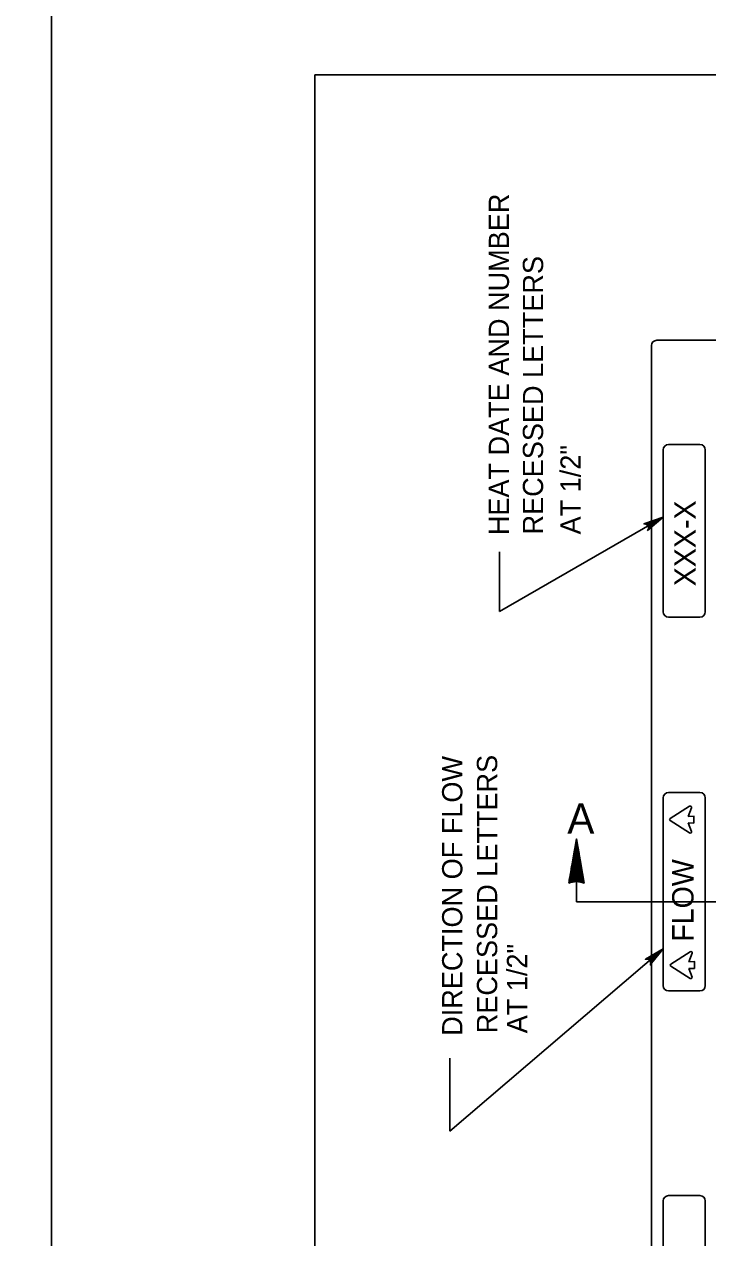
# Model space of a CAD drawing. Extents: x 2087776 to 2104538, y 970919 to 982612.
# Drawn here: x 2096040 to 2096372, y 978100 to 978690 of the extents above; entities that cross this region are included whole.
import ezdxf

# ---------------------------------------------------------------- set-up
doc = ezdxf.new("R2010")
doc.units = 0
doc.layers.add('1', color=7, linetype='Continuous')
doc.layers.add('PLT-BNDY', color=7, linetype='Continuous')

msp = doc.modelspace()

# ---------------------------------------------------------------- linework, layer by layer
at = {"layer": '1'}
for p, q in [((2096347.27, 978536.42), (2097333.44, 978536.42)), ((2096344.68, 977988.84), (2096344.68, 978533.83)), ((2096350.39, 978485.8), (2096350.39, 978485.8)), ((2096350.39, 978404.49), (2096350.39, 978483.2)), ((2096352.99, 978485.8), (2096368.25, 978485.8)), ((2096370.84, 978483.2), (2096370.84, 978404.49)), ((2096350.39, 978450.52), (2096270.86, 978404.61)), ((2096270.86, 978404.61), (2096270.86, 978433.63)), ((2096368.25, 978401.9), (2096352.99, 978401.9)), ((2096350.39, 978314.08), (2096350.39, 978222.81)), ((2096352.99, 978316.68), (2096368.25, 978316.68)), ((2096370.84, 978314.08), (2096370.84, 978222.81)), ((2096353.79, 978303.98), (2096363.26, 978309.97)), ((2096362.53, 978305.07), (2096364.13, 978309.26)), ((2096363.24, 978296.99), (2096353.79, 978302.99)), ((2096362.53, 978305.07), (2096365.53, 978305.2)), ((2096362.53, 978301.9), (2096364.1, 978297.7)), ((2096365.32, 978301.77), (2096362.53, 978301.9)), ((2096365.32, 978301.77), (2096365.32, 978305.19)), ((2096308.3, 978273.35), (2096308.3, 978263.47)), ((2096308.3, 978263.47), (2097371.62, 978263.47)), ((2096350.39, 978240.6), (2096246.7, 978152.08)), ((2096354.08, 978233.27), (2096363.55, 978239.26)), ((2096362.82, 978234.36), (2096364.42, 978238.56)), ((2096363.52, 978226.27), (2096354.08, 978232.27)), ((2096362.82, 978234.36), (2096365.82, 978234.49)), ((2096362.82, 978231.17), (2096364.4, 978226.99)), ((2096365.61, 978231.06), (2096362.82, 978231.17)), ((2096365.61, 978231.06), (2096365.61, 978234.48)), ((2096352.99, 978220.21), (2096368.25, 978220.21)), ((2096246.7, 978152.08), (2096246.7, 978187.54)), ((2096350.39, 978039.44), (2096350.39, 978118.14)), ((2096352.99, 978120.74), (2096368.25, 978120.74)), ((2096370.84, 978118.14), (2096370.84, 978038.75))]:
    msp.add_line(p, q, dxfattribs=at)
for points in [[(2098759.93, 976815.01), (2098759.93, 978665.4), (2096181.19, 978665.4), (2096181.19, 976815.01), (2098759.93, 976815.01), (2098759.93, 976901.49), (2098103.76, 976901.49), (2098103.76, 977113.68), (2098759.93, 977113.68), (2098759.93, 977208.71), (2098103.76, 977208.71), (2098103.76, 976815.01), (2098362.29, 976815.01), (2098362.29, 976901.49), (2098362.29, 976815.01), (2098614.92, 976815.01), (2098614.92, 976901.49), (2098614.92, 976861.08), (2098759.93, 976861.08)], [(2096350.39, 978450.52), (2096342.83, 978444.04), (2096343.03, 978444.45), (2096343.22, 978444.87), (2096343.23, 978445.25), (2096343.23, 978445.63), (2096343.12, 978445.94), (2096343, 978446.25), (2096342.79, 978446.51), (2096342.58, 978446.77), (2096342.24, 978446.95), (2096341.91, 978447.14), (2096341.45, 978447.18), (2096341, 978447.22), (2096350.39, 978450.52), (2096341.45, 978447.18), (2096341.91, 978447.14), (2096350.39, 978450.52), (2096342.24, 978446.95), (2096342.58, 978446.77), (2096350.39, 978450.52), (2096342.79, 978446.51), (2096343, 978446.25), (2096350.39, 978450.52), (2096343.12, 978445.94), (2096343.23, 978445.63), (2096350.39, 978450.52), (2096343.23, 978445.25), (2096343.22, 978444.87), (2096350.39, 978450.52), (2096343.03, 978444.45)], [(2096304.5, 978272.61), (2096308.3, 978294.11), (2096312, 978272.61), (2096311.5, 978272.85), (2096311.56, 978275.12), (2096311.08, 978277.91), (2096311.03, 978273), (2096310.53, 978273.1), (2096310.51, 978281.25), (2096310.01, 978284.14), (2096310.03, 978273.23), (2096309.48, 978273.34), (2096309.5, 978287.08), (2096308.94, 978290.36), (2096308.96, 978273.4), (2096308.47, 978273.37), (2096308.47, 978293.12), (2096308.29, 978294.08), (2096307.8, 978291.33), (2096307.93, 978273.44), (2096307.44, 978273.36), (2096307.32, 978288.58), (2096306.84, 978285.87), (2096306.84, 978273.27), (2096306.38, 978273.27), (2096306.29, 978282.79), (2096305.74, 978279.69), (2096305.8, 978273.1), (2096305.26, 978272.96), (2096305.29, 978277.12), (2096304.74, 978273.97), (2096304.86, 978272.76)], [(2096350.39, 978240.6), (2096344.14, 978232.85), (2096344.26, 978233.29), (2096344.37, 978233.74), (2096344.31, 978234.11), (2096344.24, 978234.49), (2096344.07, 978234.77), (2096343.9, 978235.06), (2096343.65, 978235.27), (2096343.39, 978235.49), (2096343.03, 978235.61), (2096342.67, 978235.73), (2096342.21, 978235.69), (2096341.76, 978235.64), (2096350.39, 978240.6), (2096342.21, 978235.69), (2096342.67, 978235.73), (2096350.39, 978240.6), (2096343.03, 978235.61), (2096343.39, 978235.49), (2096350.39, 978240.6), (2096343.65, 978235.27), (2096343.9, 978235.06), (2096350.39, 978240.6), (2096344.07, 978234.77), (2096344.24, 978234.49), (2096350.39, 978240.6), (2096344.31, 978234.11), (2096344.37, 978233.74), (2096350.39, 978240.6), (2096344.26, 978233.29)]]:
    msp.add_lwpolyline(points, dxfattribs=at)
for centre, radius, start, end in [((2096347.28, 978533.83), 2.6, 90, 180), ((2096352.99, 978483.2), 2.6, 90, 180), ((2096368.25, 978483.2), 2.6, 0, 90), ((2096352.99, 978404.49), 2.6, 180, 270), ((2096368.25, 978404.49), 2.6, 270, 0), ((2096352.99, 978314.08), 2.6, 90, 180), ((2096368.25, 978314.08), 2.6, 0, 90), ((2096363.58, 978309.47), 0.591, 339.13507, 122.32595), ((2096354.11, 978303.48), 0.591, 122.32595, 237.60998), ((2096363.55, 978297.49), 0.591, 237.60998, 20.54503), ((2096308.25, 978263.39), 9.95, 67.87619, 112.12381), ((2096363.87, 978238.76), 0.591, 339.13507, 122.32595), ((2096354.4, 978232.77), 0.591, 122.32595, 237.60998), ((2096352.99, 978222.81), 2.6, 180, 270), ((2096363.84, 978226.78), 0.591, 237.60998, 20.54503), ((2096368.25, 978222.81), 2.6, 270, 0), ((2096352.99, 978118.14), 2.6, 90, 180), ((2096368.25, 978118.14), 2.6, 0, 90)]:
    msp.add_arc(centre, radius, start, end, dxfattribs=at)
at = {"layer": 'PLT-BNDY'}
for points in [[(2093294.05, 978714.61), (2096053.23, 978714.61), (2096053.23, 976765.79), (2093294.05, 976765.79)], [(2096053.23, 978714.61), (2098812.42, 978714.61), (2098812.42, 976765.79), (2096053.23, 976765.79)]]:
    msp.add_lwpolyline(points, close=True, dxfattribs=at)

# ---------------------------------------------------------------- texts
at = {"layer": '1'}
for s, height, p in [('HEAT DATE AND NUMBER', 9.8425, (2096275.47, 978441.71)), ('RECESSED LETTERS', 9.8425, (2096292.07, 978442.07)), ('AT 1/2"', 9.843, (2096310.32, 978442.07)), ('XXX-X', 10.381, (2096366.12, 978416.9)), ('DIRECTION OF FLOW', 9.8425, (2096252.82, 978198.4)), ('RECESSED LETTERS', 9.8425, (2096269.75, 978199.64)), ('FLOW', 10.381, (2096365.14, 978244.12)), ('AT 1/2"', 9.843, (2096284.32, 978199.64))]:
    msp.add_text(s, height=height, rotation=90, dxfattribs=at).set_placement(p)
msp.add_text('A', height=14.76, dxfattribs=at).set_placement((2096303.81, 978296.65))

doc.saveas('drawing.dxf')
